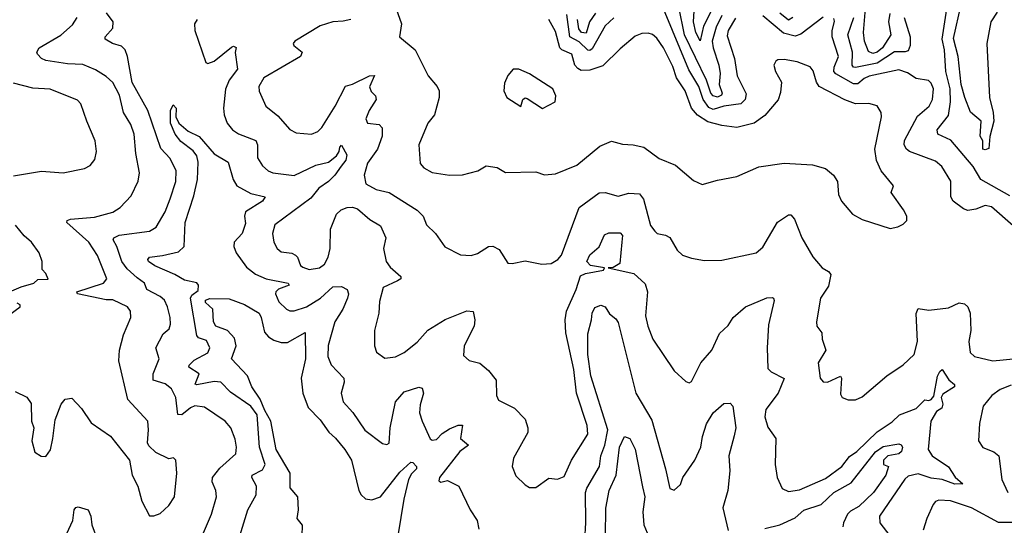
# Model space of a CAD drawing. Extents: x 1443846 to 1577407, y 839182 to 927291.
# Tile 336 of 535: x 1527224 to 1531784, y 871523 to 873865. Entities that reach past the tile are written whole.
import ezdxf

# ---------------------------------------------------------------- set-up
doc = ezdxf.new("R2010")
doc.units = 0

msp = doc.modelspace()

# ---------------------------------------------------------------- linework, layer by layer
at = {"layer": '0CON20XD'}
for points in [[(1530487, 874025), (1530390.2, 873835), (1530375, 873766.7), (1530355.3, 873805), (1530345.2, 873855), (1530351, 873955)], [(1528968, 873915), (1528992.2, 873845), (1528983.8, 873785), (1529056, 873725), (1529115.6, 873605.6), (1529158, 873555), (1529167.5, 873535), (1529167.1, 873505), (1529145.8, 873425), (1529114.3, 873385), (1529072.9, 873285), (1529078.7, 873198.7), (1529095, 873178.6), (1529135, 873157.8), (1529215, 873144.4), (1529275, 873145.7), (1529345.8, 873164.2), (1529385, 873187.5), (1529435, 873180), (1529473.3, 873156.7), (1529615, 873160), (1529655, 873145.7), (1529705, 873150.8), (1529805, 873190.6), (1529911.1, 873278.9), (1529965, 873301.9), (1530015, 873288.1), (1530065, 873285.6), (1530115, 873274.2), (1530185, 873221.4), (1530261.7, 873191.7), (1530345, 873120), (1530385, 873101.2), (1530455, 873122), (1530545, 873138), (1530647, 873183), (1530765, 873200), (1530895, 873192.5), (1530955.8, 873175.8), (1530992.9, 873145), (1531012, 873115), (1531016.2, 873055), (1531030, 873025), (1531081.2, 872965), (1531125, 872940), (1531255, 872897.5), (1531290, 872905), (1531315, 872917.5), (1531332.5, 872935), (1531332.5, 872955), (1531317.5, 872985), (1531260, 873065), (1531270, 873095), (1531214, 873165), (1531192.1, 873212.1), (1531183.5, 873265), (1531215.7, 873415), (1531214.2, 873435), (1531195, 873466), (1531156.5, 873476.5), (1531095, 873475.4), (1531045, 873493.1), (1530926.1, 873556.1), (1530913.8, 873575), (1530898.6, 873628.6), (1530885, 873647.1), (1530825, 873669.5), (1530765, 873680), (1530735, 873678.8), (1530725, 873672.5), (1530716.2, 873653.8), (1530724.3, 873625), (1530752.5, 873575), (1530747.9, 873527.9), (1530736.2, 873493.8), (1530675, 873421.4), (1530625, 873385.6), (1530582.5, 873375), (1530545, 873366), (1530475, 873374.4), (1530411.2, 873391.2), (1530362.3, 873422.3), (1530335.8, 873455.8), (1530306.2, 873535), (1530265.1, 873595.1), (1530248.2, 873648.2), (1530205.8, 873735), (1530175, 873779.5), (1530155, 873796.5), (1530135, 873802.7), (1530105, 873801.2), (1530075, 873787.9), (1530005, 873729.5), (1529925, 873650.4), (1529865, 873631.1), (1529825, 873630), (1529808.3, 873638.3), (1529794.9, 873654.9), (1529781.1, 873705), (1529735, 873724.8), (1529726, 873735), (1529705, 873809.4), (1529674.4, 873865)], [(1530538.7, 873871.3), (1530505.7, 873815), (1530500.5, 873790.5), (1530534.8, 873685), (1530546.6, 873605), (1530588.4, 873521.6), (1530583.8, 873495), (1530564.4, 873475), (1530484.4, 873465), (1530435, 873448.7), (1530415, 873458.9), (1530388.8, 873495), (1530369.6, 873555), (1530322.2, 873632.2), (1530205, 873914.4)], [(1530475.3, 873884.7), (1530449.5, 873830.5), (1530431.5, 873765), (1530434.9, 873734.9), (1530462.2, 873655), (1530468.2, 873615), (1530463.5, 873565), (1530477.1, 873525), (1530474.1, 873515), (1530455, 873505.5), (1530435, 873511.6), (1530424.4, 873525), (1530404.1, 873584.1), (1530302.7, 873795), (1530276.9, 873925)], [(1531254.1, 873894.1), (1531248, 873855), (1531257.9, 873795), (1531219.2, 873735), (1531195, 873714.9), (1531175, 873707.9), (1531155, 873717.7), (1531136, 873765), (1531132, 873805), (1531142.7, 873935)], [(1531808.9, 873048.9), (1531674.7, 873124.7), (1531638.9, 873185), (1531536.4, 873306.4), (1531475.4, 873335.4), (1531472.1, 873355), (1531525, 873420.6), (1531535.2, 873485), (1531533.4, 873545), (1531512.8, 873625), (1531506.4, 873725), (1531495.4, 873775), (1531523.5, 873955)], [(1531750.7, 873899.3), (1531720.9, 873855), (1531703.2, 873755), (1531714.5, 873505), (1531732.4, 873435), (1531735.3, 873395), (1531716.7, 873323.3), (1531711.7, 873268.3), (1531695, 873261.5), (1531684.4, 873265), (1531684.4, 873304.4), (1531672.1, 873325), (1531676, 873395), (1531627, 873437), (1531601.3, 873505), (1531584.5, 873565), (1531570.8, 873695), (1531548.1, 873778.1), (1531583.3, 873935)], [(1527203, 872143), (1527257.3, 872117.3), (1527277.5, 872087.5), (1527279.2, 872005), (1527289.2, 871975), (1527280, 871915), (1527295, 871862.5), (1527323, 871843), (1527345, 871842.5), (1527367.3, 871872.7), (1527377.5, 871925), (1527388, 872012), (1527416.7, 872085), (1527435, 872108.1), (1527465, 872111.4), (1527510, 872065), (1527555, 871998), (1527645, 871936.2), (1527732, 871825), (1527745.8, 871755), (1527770.8, 871705), (1527789.2, 871635), (1527825, 871567.5), (1527845, 871566.7), (1527875, 871577.5), (1527915.6, 871614.4), (1527941.4, 871655), (1527951.9, 871765), (1527948, 871825), (1527935.9, 871835.9), (1527915, 871831.2), (1527855, 871860), (1527821.7, 871891.7), (1527816, 871905), (1527821.4, 871965), (1527816.9, 872005), (1527725, 872106.2), (1527682.9, 872285), (1527686.5, 872335), (1527705.4, 872405), (1527739.5, 872485), (1527738.1, 872515), (1527724.2, 872535), (1527655, 872568.2), (1527625, 872567.9), (1527492, 872595), (1527488.6, 872605), (1527612.5, 872645), (1527627.1, 872665), (1527585, 872772.2), (1527543.7, 872835), (1527442.2, 872925), (1527444.3, 872935), (1527459.3, 872940.7), (1527570.1, 872949.9), (1527655, 872972.9), (1527690, 872995), (1527740.2, 873049.8), (1527773, 873117), (1527779.1, 873155), (1527762.2, 873245), (1527754.6, 873335.4), (1527739.3, 873379.3), (1527705.7, 873435.7), (1527686.3, 873515), (1527655, 873573.3), (1527625, 873601.5), (1527575, 873632.2), (1527516.6, 873656.6), (1527445, 873660.5), (1527345, 873676.4), (1527324.7, 873684.7), (1527307.1, 873705), (1527302.9, 873715), (1527315, 873734.2), (1527415, 873792.9), (1527469.2, 873840.9), (1527490.5, 873875)], [(1528066.7, 871466.7), (1528112.3, 871575), (1528135.5, 871655), (1528132.7, 871685), (1528115.4, 871725), (1528116.9, 871745), (1528151.7, 871788.3), (1528225.3, 871854.7), (1528228.8, 871885), (1528222.1, 871922.1), (1528201.5, 871975), (1528175.3, 872005.3), (1528080.7, 872070.7), (1528035, 872076), (1528015, 872067.6), (1527975, 872035.3), (1527957, 872037), (1527946.8, 872115), (1527926.7, 872155), (1527898, 872178), (1527841.8, 872195), (1527842.4, 872225), (1527869.5, 872295), (1527854.6, 872345), (1527889.2, 872410.8), (1527916.8, 872433.2), (1527922.5, 872455), (1527920.7, 872485), (1527909.3, 872535), (1527895, 872565.5), (1527875, 872582.9), (1527812.5, 872615), (1527801.9, 872645), (1527768.9, 872668.9), (1527721.5, 872711.5), (1527696.9, 872745), (1527673.8, 872813.8), (1527656.4, 872845), (1527659.5, 872855), (1527685, 872866.5), (1527825, 872886.1), (1527855.9, 872904.1), (1527897.9, 872975), (1527921.6, 873035), (1527947.1, 873115), (1527948.8, 873165), (1527921.7, 873221.7), (1527877.6, 873267.6), (1527817.1, 873445), (1527745, 873574.5), (1527724.2, 873694.2), (1527712.9, 873725), (1527695, 873741.5), (1527654.2, 873755), (1527620.8, 873775), (1527620.8, 873785), (1527655.4, 873825), (1527656.4, 873855), (1527626.2, 873896.2)], [(1529975, 873872.9), (1529935, 873836.2), (1529875, 873730.3), (1529865, 873722.7), (1529855, 873723.9), (1529815, 873762.6), (1529771.9, 873785), (1529758.7, 873888.7)], [(1529891.2, 873895), (1529863, 873855), (1529847.5, 873802.5), (1529826, 873805), (1529813.1, 873823.1), (1529806.6, 873865)], [(1530945, 873876.4), (1530842.1, 873797.9), (1530815, 873789.2), (1530761.9, 873801.9), (1530665, 873882.9)], [(1530804.7, 873875), (1530785, 873863.2), (1530744.5, 873894.5)], [(1531825, 872910.2), (1531725, 872997.7), (1531695, 873004.6), (1531652.6, 872987.4), (1531615, 872981.7), (1531595, 872988.9), (1531546.5, 873025), (1531535.4, 873045), (1531536.8, 873116.8), (1531495, 873185.6), (1531465, 873209.6), (1531345, 873254), (1531330.6, 873265), (1531319.4, 873285), (1531321.9, 873305), (1531382.4, 873417.6), (1531435.4, 873465), (1531452, 873495), (1531455.3, 873545), (1531445, 873571.4), (1531433.3, 873583.3), (1531375, 873592), (1531335, 873619.2), (1531295, 873632.5), (1531157.4, 873602.6), (1531135, 873592.5), (1531105, 873567.2), (1531085, 873568.2), (1531003.6, 873613.6), (1530993.9, 873625), (1530995.9, 873645), (1531015.7, 873695), (1530986.5, 873785), (1530986.4, 873813.6), (1530997.3, 873857.3), (1530995, 873870)], [(1531320.2, 873875), (1531348, 873785), (1531348.3, 873745), (1531339, 873721), (1531325, 873715.8), (1531275, 873716), (1531195, 873663.9), (1531095, 873643.3), (1531085.3, 873645.3), (1531080, 873655), (1531080.8, 873715), (1531059.7, 873795), (1531086.9, 873875)], [(1528045.7, 873865.7), (1528033.1, 873845), (1528035.5, 873815), (1528087, 873667), (1528095, 873662.5), (1528125, 873672.9), (1528205, 873737.5), (1528215, 873741.5), (1528226.5, 873736.5), (1528222.6, 873712.6), (1528233.6, 873635), (1528195, 873584.5), (1528177.1, 873542.9), (1528168.4, 873455), (1528171.2, 873425), (1528185.6, 873385), (1528209.2, 873355), (1528236.8, 873336.8), (1528317.3, 873305), (1528326, 873285), (1528326.2, 873225), (1528348.3, 873188.3), (1528374.2, 873165), (1528396.2, 873155), (1528495, 873143.8), (1528595, 873190.7), (1528655, 873205.3), (1528690.7, 873235), (1528703.2, 873255), (1528706, 873275), (1528715, 873284), (1528739.1, 873239.1), (1528734.1, 873215), (1528713.1, 873186.9)], [(1528722, 873858), (1528675, 873854.8), (1528615, 873835.9), (1528498, 873765), (1528490, 873755), (1528493.8, 873745), (1528532, 873715), (1528524.2, 873695), (1528355, 873595.4), (1528331.9, 873555), (1528333.7, 873533.7), (1528364.7, 873464.7), (1528420, 873420), (1528475, 873356.9), (1528505, 873341.1), (1528575, 873334.4), (1528605, 873347.1), (1528622.9, 873365), (1528685.3, 873465), (1528732.6, 873557.4), (1528765, 873566.2), (1528844.2, 873604.2), (1528867, 873607), (1528843.6, 873553.6), (1528852, 873532), (1528872.4, 873512.4), (1528875.5, 873495), (1528842.7, 873445), (1528826.7, 873405), (1528835.6, 873385.6), (1528888.9, 873378.9), (1528903.5, 873363.5), (1528902.5, 873325), (1528881.3, 873265), (1528835, 873200.8), (1528819.1, 873145), (1528826.9, 873105), (1528875, 873079.2), (1528935, 873064.5), (1529065, 872983.1), (1529092.9, 872955), (1529108, 872915), (1529149.2, 872875), (1529192.4, 872812.4), (1529265, 872776.2), (1529315, 872772.5), (1529345, 872782), (1529395, 872813.8), (1529415, 872816.2), (1529445, 872800), (1529485, 872738), (1529505, 872735.8), (1529565, 872747.5), (1529642.4, 872732.4), (1529685, 872735.9), (1529716.5, 872755), (1529732.5, 872775), (1529815.6, 872994.4), (1529907.3, 873062.7), (1529935, 873063.8), (1529995, 873048.2), (1530045, 873062.1), (1530095, 873058.9), (1530113.1, 873033.1), (1530145, 872912.5), (1530165, 872886), (1530176.7, 872875), (1530215, 872866.5), (1530235, 872855.6), (1530268.1, 872798.1), (1530294.2, 872775), (1530335, 872760), (1530395, 872749.1), (1530475, 872751.8), (1530635, 872785.8), (1530665, 872811.2), (1530733, 872927), (1530785, 872961.2), (1530795, 872961.2), (1530811.8, 872941.8), (1530845.5, 872855), (1530897.4, 872767.4), (1530940.8, 872715), (1530969.3, 872699.3), (1530981.1, 872685), (1530968.9, 872631.1), (1530933.3, 872575), (1530914.3, 872465.7), (1530916.2, 872445), (1530939.2, 872415), (1530940, 872385), (1530957.1, 872335), (1530922, 872275), (1530931.8, 872205), (1530945, 872188.5), (1530965, 872186.6), (1531025, 872213.3), (1531030, 872205), (1531025, 872130), (1531032.5, 872115), (1531060, 872105), (1531095, 872104.2), (1531125, 872118), (1531240, 872215), (1531315, 872266.7), (1531366.7, 872315), (1531382.5, 872375), (1531375.5, 872504.5), (1531385, 872527.1), (1531435, 872519.5), (1531525, 872531.1), (1531575, 872553.3), (1531599.1, 872549.1), (1531615.4, 872535.4), (1531626.3, 872506.3), (1531628.2, 872425), (1531620, 872375), (1531625, 872324), (1531645.6, 872305.6), (1531730, 872285), (1531778.9, 872288.9), (1531824.2, 872294.2)], [(1528757.7, 873865), (1528722, 873858)], [(1529645, 873454.2), (1529703.3, 873485), (1529707, 873513), (1529693.8, 873545), (1529585, 873614.3), (1529535, 873635.7), (1529510, 873635), (1529484.2, 873605.8), (1529469.4, 873570.6), (1529465.7, 873535), (1529480, 873505), (1529545, 873463.3), (1529554.5, 873495.5), (1529565, 873502.9), (1529575, 873500), (1529645, 873454.2)], [(1527195, 873141.4), (1527325, 873162.9), (1527425, 873155.8), (1527525, 873175.8), (1527550.3, 873189.7), (1527572.1, 873217.9), (1527579.4, 873255), (1527574.5, 873304.5), (1527534.6, 873394.6), (1527508.1, 873475), (1527491.7, 873491.7), (1527365, 873543.8), (1527285, 873548.5), (1527195, 873570.4)], [(1528244.4, 871475), (1528281.1, 871595), (1528320, 871665), (1528320.8, 871705), (1528298.8, 871745), (1528301.2, 871755), (1528349.3, 871780.7), (1528361.4, 871805), (1528334, 871885), (1528324, 872035), (1528295.3, 872075), (1528200.2, 872140.2), (1528155, 872186), (1528125, 872189.3), (1528045, 872174.2), (1528037.3, 872177.3), (1528055.4, 872225), (1528007.5, 872255), (1528009.3, 872265), (1528031.8, 872288.2), (1528095, 872321.5), (1528104.6, 872345), (1528088.8, 872378.8), (1528052.1, 872392.1), (1528045, 872402.5), (1528015.3, 872575), (1528020.7, 872589.3), (1528050, 872610), (1528052, 872635), (1528045, 872646.2), (1527988.1, 872658.1), (1527942.5, 872685), (1527850, 872725), (1527820.6, 872745), (1527817.5, 872755), (1527825, 872765.6), (1527885, 872772.5), (1527959.7, 872790.3), (1527986.1, 872813.9), (1527990.4, 872925), (1528031, 873049), (1528047.4, 873125), (1528050.3, 873205), (1528044.7, 873235), (1528027.7, 873257.7), (1527970.3, 873300.3), (1527944.7, 873335), (1527923.3, 873385), (1527922.8, 873445), (1527935, 873470), (1527948.5, 873455), (1527946.9, 873415), (1527961.2, 873385), (1528005, 873348.8), (1528055, 873323.6), (1528125, 873244.2), (1528188.9, 873205), (1528212.4, 873125), (1528230, 873095), (1528295, 873060.5), (1528360.6, 873045), (1528348, 873025), (1528270.7, 872975), (1528264.8, 872955.2), (1528269.5, 872920.5), (1528254.5, 872875), (1528218, 872835), (1528215.3, 872815), (1528227.1, 872785), (1528275, 872719.5), (1528316, 872686), (1528365, 872664.4), (1528467.5, 872645), (1528472.5, 872635), (1528423, 872617), (1528410, 872605), (1528408.8, 872595), (1528425, 872558.8), (1528460, 872525), (1528475, 872516.9), (1528495, 872516.7), (1528552, 872535), (1528617.5, 872575), (1528675, 872627.5), (1528715, 872630), (1528741.2, 872615), (1528746.4, 872595), (1528741.6, 872575), (1528720.5, 872525), (1528683.9, 872465), (1528653.4, 872356.6), (1528651.8, 872305), (1528665.9, 872265.9), (1528725.6, 872205), (1528726.9, 872186.9), (1528712.5, 872135), (1528722.9, 872095), (1528766.4, 872045), (1528823.3, 871963.3), (1528905, 871902.9), (1528925, 871898), (1528935, 871903.8), (1528940, 871975), (1528964.3, 872095), (1529005, 872141.1), (1529073.3, 872163.3), (1529087.8, 872157.8), (1529094.5, 872135), (1529078.3, 872081.7), (1529075.9, 872044.1), (1529087.3, 872005), (1529125, 871924.4), (1529135, 871917.5), (1529155, 871921.2), (1529181, 871949), (1529215, 871970), (1529255, 871986.9), (1529275, 871986.7), (1529265.4, 871925.4), (1529302.5, 871895), (1529262.4, 871865), (1529168.8, 871745), (1529165, 871730), (1529175, 871723.3), (1529205, 871731.2), (1529258, 871705), (1529310.6, 871595), (1529342.2, 871545), (1529350.8, 871505)], [(1528713.1, 873186.9), (1528683.8, 873145), (1528654.6, 873115.4), (1528609.7, 873085), (1528572.4, 873037.6), (1528405.8, 872915), (1528394.6, 872875), (1528400.5, 872835), (1528416.9, 872805), (1528435, 872790), (1528485, 872782.9), (1528501.8, 872775), (1528511.1, 872765), (1528525, 872726), (1528535, 872718.1), (1528565, 872708.5), (1528612.5, 872715), (1528635, 872732.7), (1528653.3, 872765), (1528661.7, 872805), (1528663.3, 872895), (1528690.7, 872965), (1528712.2, 872985), (1528740, 872995), (1528765, 872996.2), (1528788.2, 872988.2), (1528845, 872938.8), (1528895, 872910), (1528919.2, 872855), (1528908.5, 872805), (1528921.4, 872745), (1528939.1, 872719.1), (1528988.8, 872675), (1528988.8, 872665), (1528974, 872655), (1528907.1, 872625), (1528889.8, 872560.2), (1528886.7, 872505), (1528866.9, 872425), (1528867.5, 872355), (1528876.2, 872325), (1528915, 872298), (1528965, 872304.2), (1529005, 872322.9), (1529065, 872371.2), (1529115, 872426.9), (1529195, 872476.2), (1529295, 872516.5), (1529324.1, 872514.1), (1529332.2, 872475), (1529328.8, 872445), (1529282.2, 872355), (1529279.5, 872309.5), (1529305, 872286.2), (1529355, 872274.3), (1529395, 872240.9), (1529430.4, 872195), (1529431.5, 872125), (1529442.1, 872102.1), (1529516.1, 872066.1), (1529564.5, 872014.5), (1529577.8, 871975), (1529577.2, 871952.8), (1529511.4, 871835), (1529504.2, 871795), (1529522.1, 871752.1), (1529565, 871711.2), (1529585, 871698), (1529615, 871698), (1529675, 871741.2), (1529715, 871736.7), (1529745, 871750), (1529780, 871825), (1529854.5, 871945), (1529851.8, 871985), (1529802.7, 872135), (1529789.7, 872245), (1529753.5, 872415), (1529750.4, 872475), (1529755.7, 872515), (1529801, 872615), (1529821.6, 872678.4), (1529845, 872690.2), (1529927.5, 872705), (1529932.5, 872715), (1529866.9, 872726.9), (1529850.4, 872745), (1529864.8, 872775.2), (1529907.8, 872812.2), (1529932.1, 872867.9), (1529952.4, 872877.6), (1530005, 872877.5), (1530015.3, 872865.3), (1530013.3, 872835), (1530003.6, 872736.4), (1529972.5, 872717.5), (1529950, 872715), (1530068.8, 872688.8), (1530121.4, 872641.4), (1530131.1, 872605), (1530122.7, 872492.7), (1530132.7, 872445), (1530155.6, 872385), (1530255, 872238), (1530309.5, 872189.5), (1530325, 872183.3), (1530335, 872190), (1530378.6, 872275), (1530429.6, 872335), (1530465, 872411.4), (1530505, 872448.5), (1530527.9, 872485), (1530585, 872534.5), (1530683.4, 872576.6), (1530708.3, 872578.3), (1530715.6, 872575.6), (1530718.1, 872565), (1530692.1, 872452.1), (1530685.5, 872345), (1530689.4, 872249.4), (1530704.7, 872234.7), (1530763.9, 872203.9), (1530736.4, 872135), (1530679.8, 872060.2), (1530674.6, 872025), (1530688.6, 871978.6), (1530725.7, 871925), (1530723.3, 871805), (1530732, 871745), (1530755, 871693.3), (1530785, 871679.2), (1530835, 871687.5), (1530955, 871740.3), (1531031.8, 871795), (1531067.6, 871842.4), (1531101.1, 871865), (1531195, 871956.4), (1531265, 872001.9), (1531299.1, 872035), (1531375.5, 872065), (1531415, 872103.8), (1531435, 872101.2), (1531445, 872106.7), (1531458, 872122), (1531473.8, 872213.8), (1531485, 872236.2), (1531496.7, 872245), (1531526.3, 872196.3), (1531553.3, 872175), (1531553.8, 872165), (1531498.6, 872131.4), (1531491.2, 872115), (1531498.5, 872085), (1531495, 872066.2), (1531470.3, 872049.7), (1531443.8, 872006.2), (1531430.5, 871875), (1531450, 871845), (1531525, 871794.6), (1531556.1, 871746.1), (1531591.2, 871715), (1531555, 871713.9), (1531496.1, 871736.1), (1531445, 871742), (1531385, 871761.2), (1531338.7, 871751.3), (1531323.2, 871736.8), (1531205.5, 871565), (1531207.3, 871535), (1531254.1, 871475)], [(1527145, 872590), (1527231.7, 872628.3), (1527290, 872645), (1527308.3, 872661.7), (1527356.7, 872663.3), (1527345, 872690), (1527328.3, 872708.3), (1527328.8, 872745), (1527314, 872785), (1527278.8, 872835), (1527244.4, 872864.4), (1527205, 872913.3)], [(1527174.1, 872495.9), (1527226.7, 872535), (1527226.2, 872545), (1527212.1, 872552.1)], [(1528530.4, 871425), (1528533.9, 871523.9), (1528508.5, 871555), (1528514.6, 871595), (1528512.5, 871655), (1528476.5, 871696.5), (1528477.2, 871765), (1528412.4, 871875), (1528387.6, 872005), (1528359.2, 872055), (1528338, 872108), (1528299.1, 872165), (1528278.8, 872215), (1528205.5, 872295), (1528226.6, 872355), (1528219.7, 872389.7), (1528186, 872426), (1528132.6, 872445), (1528121.7, 872465), (1528117.9, 872525), (1528084.5, 872555), (1528085, 872565.2), (1528105, 872574.4), (1528195, 872571.8), (1528265, 872545.8), (1528332.9, 872505), (1528342.9, 872485), (1528357.9, 872417.9), (1528376.4, 872396.4), (1528401.3, 872381.3), (1528435, 872370), (1528465, 872369.6), (1528546.2, 872416.2), (1528547.7, 872295), (1528527.9, 872205), (1528535.8, 872135), (1528559.6, 872069.6), (1528615, 872012.2), (1528656.1, 871955), (1528687.3, 871927.3), (1528730.5, 871875), (1528761.3, 871825), (1528795.2, 871685.2), (1528805, 871663.8), (1528825, 871646.7), (1528855, 871641.4), (1528895.5, 871654.5), (1528985, 871770), (1529035, 871816), (1529045, 871814), (1529061.4, 871795), (1529061.1, 871785), (1529038.9, 871761.1), (1529025.2, 871735), (1529002.6, 871645), (1528975.8, 871475)], [(1529841.7, 871455), (1529845.3, 871535), (1529843.8, 871675), (1529850, 871695), (1529908.8, 871795), (1529915.6, 871845), (1529933.8, 871895), (1529948.1, 871965), (1529869.7, 872215), (1529855.3, 872314.7), (1529855, 872410), (1529872.5, 872475), (1529874.5, 872505), (1529887.9, 872532.1), (1529915, 872543.3), (1529935.5, 872535.5), (1529955, 872502.5), (1529985, 872480), (1529995, 872463.3), (1530077.3, 872135), (1530150.9, 872010.9), (1530215.4, 871785.4), (1530235, 871694.2), (1530255, 871685.6), (1530285, 871712.5), (1530295.4, 871745), (1530350.6, 871825), (1530377.9, 871885), (1530385.4, 871935), (1530405, 871994), (1530435, 872044), (1530485, 872086.7), (1530515, 872088.8), (1530526.7, 872075), (1530540.5, 871975), (1530532.2, 871937.8), (1530508.8, 871845), (1530512.9, 871775), (1530503.6, 871685), (1530480.6, 871605), (1530505, 871498.8)], [(1531815, 872172.5), (1531765, 872152.1), (1531725.8, 872125), (1531686, 872075), (1531669.4, 871995), (1531664.4, 871915), (1531684.4, 871884.4), (1531735, 871864.3), (1531758.1, 871845), (1531772.7, 871735), (1531799.6, 871675)], [(1529936.3, 871473.7), (1529938, 871602), (1529953.7, 871685), (1529985.9, 871755), (1530001.9, 871885), (1530025, 871934), (1530050, 871925), (1530075, 871876.2), (1530107.8, 871702.2)], [(1530675, 871508.9), (1530745, 871525.2), (1530815, 871557.2), (1530855, 871594.1), (1530935, 871620.4), (1530994, 871676), (1531075, 871719.8), (1531186.8, 871863.2), (1531222.4, 871887.6), (1531295, 871900.3), (1531306.2, 871896.2), (1531312.6, 871885), (1531307.1, 871865), (1531295.3, 871854.7), (1531244.9, 871845.1), (1531224.2, 871825), (1531224.3, 871805), (1531248.1, 871795), (1531234.7, 871755), (1531178.2, 871675), (1531109.5, 871610.5), (1531071.2, 871588.8), (1531058.3, 871575), (1531038.7, 871535), (1531035.7, 871515.7)], [(1530107.8, 871702.2), (1530118.4, 871655), (1530109.4, 871585), (1530114, 871525), (1530145, 871452)], [(1531855, 871536.4), (1531756.6, 871536.6), (1531632, 871605), (1531535, 871636.8), (1531480.5, 871639.5), (1531465.8, 871634.2), (1531455, 871620), (1531424.5, 871555.5), (1531408.7, 871501.3)], [(1527443.2, 871485), (1527469.8, 871545), (1527477.1, 871595), (1527485, 871606.2), (1527495, 871608.3), (1527540.6, 871595), (1527553.8, 871565), (1527558.1, 871525), (1527584.7, 871455)]]:
    msp.add_lwpolyline(points, dxfattribs=at)

doc.saveas('drawing.dxf')
